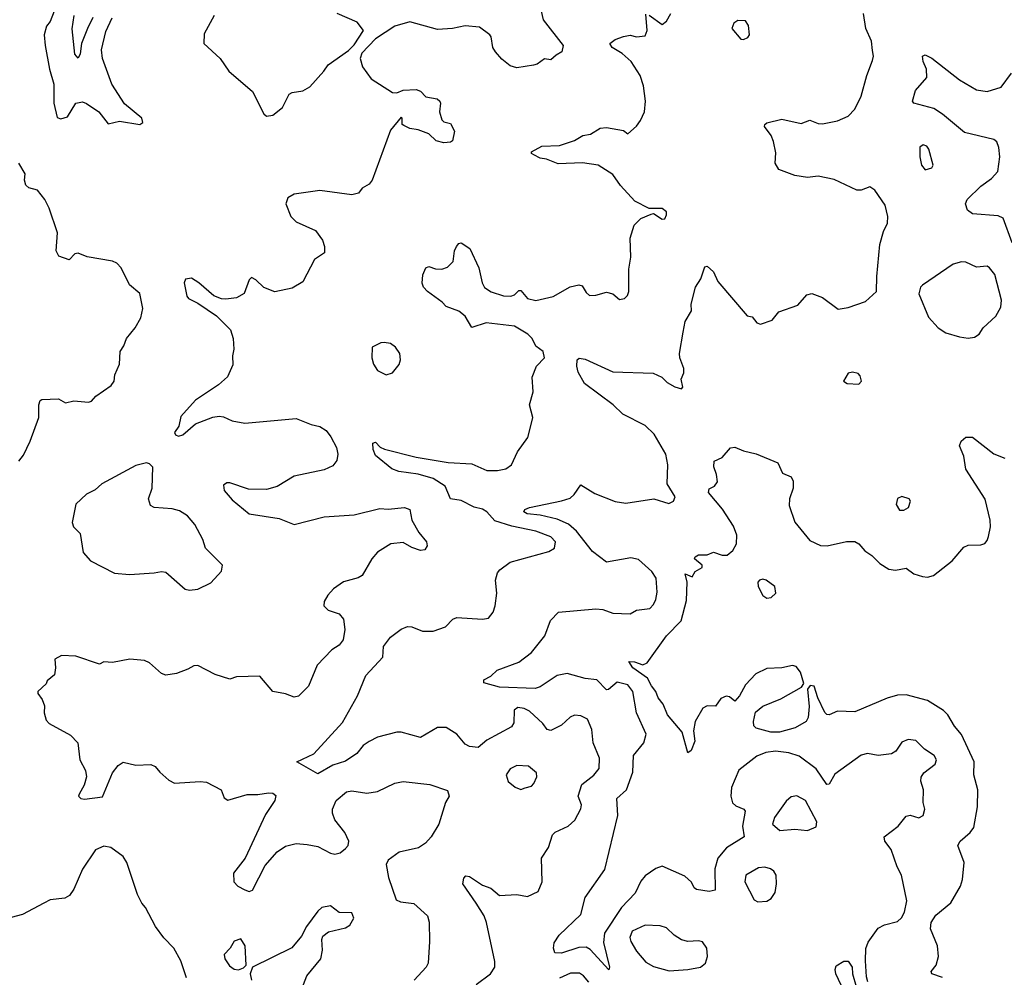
# Model space of a CAD drawing. Extents: x 1603745 to 1745082, y 385868 to 533966.
# Tile 629 of 646: x 1661982 to 1666584, y 510948 to 515426. Entities that reach past the tile are written whole.
import ezdxf

# ---------------------------------------------------------------- set-up
doc = ezdxf.new("R2010")
doc.units = 0

msp = doc.modelspace()

# ---------------------------------------------------------------- linework, layer by layer
at = {"layer": '0CON20XD'}
for points in [[(1664420, 515465), (1664429.2, 515425), (1664522.5, 515305), (1664516.7, 515275), (1664489.3, 515260.7), (1664465, 515237.5), (1664435, 515243.3), (1664401.4, 515218.6), (1664382.9, 515212.9), (1664305, 515200.6), (1664275, 515210.8), (1664235, 515241.2), (1664206.7, 515275), (1664193.3, 515295), (1664186, 515345), (1664178.8, 515355), (1664131.2, 515391.2), (1664065, 515397.1), (1664005, 515384.2), (1663935, 515380), (1663805, 515415.6), (1663735, 515395.8), (1663644.4, 515335.6), (1663581.2, 515268.8), (1663574.2, 515245), (1663584, 515205), (1663625, 515149.2), (1663725, 515086), (1663745, 515083.3), (1663775, 515096), (1663835, 515100), (1663855, 515091.2), (1663880, 515065), (1663933.3, 515055), (1663946.2, 515045), (1663948.8, 515035), (1663943.8, 514995), (1663955, 514957.5), (1663965, 514948.8), (1663995, 514940.8), (1664013.8, 514905), (1664005, 514860), (1663995, 514852.5), (1663965, 514850), (1663929.3, 514859.3), (1663895, 514892.5), (1663845, 514911.2), (1663805, 514917.5), (1663778.3, 514931.7), (1663770, 514935), (1663770, 514965), (1663765, 514970), (1663715, 514910), (1663630, 514675), (1663615, 514656.7), (1663582.3, 514637.7), (1663565.8, 514614.2), (1663535, 514606.2), (1663385, 514627.5), (1663265, 514610), (1663235, 514592.5), (1663226.7, 514565), (1663248.8, 514505), (1663275, 514480), (1663365, 514440), (1663396.7, 514395), (1663407.5, 514365), (1663407.5, 514335), (1663360, 514305), (1663305, 514200), (1663255, 514171.2), (1663175, 514153.8), (1663123.6, 514173.6), (1663085, 514210), (1663065, 514220), (1663055, 514210), (1663031.2, 514145), (1662995, 514125.7), (1662945, 514119.1), (1662925, 514120.4), (1662889.2, 514135), (1662818.8, 514195), (1662785, 514217.5), (1662757, 514213), (1662750, 514195), (1662762.7, 514132.7), (1662771.7, 514121.7), (1662815, 514100), (1662901.7, 514041.7), (1662967.5, 513975), (1662980, 513935), (1662983.3, 513885), (1662976.4, 513853.6), (1662978, 513812), (1662953.9, 513756.1), (1662911.7, 513718.3), (1662803.2, 513646.8), (1662735, 513570), (1662725.8, 513525), (1662705.6, 513495), (1662710, 513485), (1662725, 513478.5), (1662745, 513484.6), (1662803.3, 513536.7), (1662885, 513567.9), (1662915, 513571.5), (1662935, 513569.4), (1662975, 513550), (1663035, 513538.5), (1663275, 513561.3), (1663345, 513533.1), (1663385, 513524.3), (1663414, 513505), (1663435.7, 513475), (1663462.5, 513425), (1663468.6, 513395), (1663464.2, 513365), (1663445, 513340), (1663405, 513320.8), (1663265, 513291.4), (1663185, 513242.9), (1663135, 513228.6), (1663050.7, 513230.7), (1662965, 513260), (1662950.5, 513259.5), (1662935, 513250), (1662938, 513225), (1662975, 513180), (1663055, 513115.6), (1663195, 513092.7), (1663265, 513065.8), (1663405, 513100.5), (1663545, 513110), (1663665, 513140), (1663705, 513137.5), (1663780, 513145), (1663806.2, 513135), (1663814.2, 513085), (1663848.1, 513028.1), (1663883.8, 512985), (1663886.7, 512965), (1663875, 512947.5), (1663855, 512943.3), (1663815, 512957.5), (1663775, 512982), (1663716.7, 512975), (1663655, 512935.8), (1663627.8, 512905), (1663582.4, 512827.6), (1663563.8, 512816.2), (1663495, 512796.7), (1663449.2, 512765), (1663422.9, 512735), (1663405.8, 512705), (1663404, 512685), (1663423.3, 512665), (1663475, 512647.5), (1663495, 512622), (1663502.2, 512575), (1663493.6, 512526.4), (1663475, 512500.8), (1663441.2, 512478.8), (1663371.7, 512408.3), (1663331.2, 512308.8), (1663285, 512262), (1663265, 512258), (1663225, 512274.2), (1663165, 512283.8), (1663105, 512356.7), (1662995, 512353.3), (1662965, 512342), (1662895, 512363.3), (1662815, 512406.7), (1662796.1, 512403.9), (1662768.3, 512388.3), (1662715, 512368), (1662665, 512361.2), (1662645, 512368.8), (1662588.8, 512418.8), (1662565, 512430), (1662496.4, 512436.4), (1662415, 512420), (1662375, 512422.5), (1662355, 512412.5), (1662245, 512450), (1662177, 512453), (1662146.7, 512435), (1662150, 512395), (1662145, 512362.5), (1662110, 512335), (1662105, 512320), (1662067.5, 512285), (1662067.5, 512275), (1662087, 512247), (1662097.9, 512217.9), (1662096.9, 512185), (1662105, 512151.2), (1662120, 512135), (1662220, 512080), (1662253.3, 512045), (1662262.7, 511965), (1662289.6, 511915), (1662294.5, 511885.5), (1662282.7, 511847.3), (1662260, 511805), (1662257.5, 511795), (1662267.5, 511785), (1662285, 511781.4), (1662368.3, 511791.7), (1662416, 511905), (1662441.7, 511938.3), (1662465, 511954), (1662525, 511940), (1662595, 511943.3), (1662615, 511934.3), (1662636.8, 511906.8), (1662679.3, 511869.3), (1662705.4, 511855.4), (1662825, 511864.5), (1662855, 511860.6), (1662924, 511825), (1662937.9, 511787.9), (1662955, 511777.1), (1663045, 511802.5), (1663095, 511802.5), (1663145, 511810.6), (1663165, 511808.6), (1663178.9, 511798.9), (1663174.3, 511775), (1663130.5, 511709.5), (1663036.2, 511505), (1662981.1, 511435), (1662983.1, 511395), (1663001.9, 511375), (1663035, 511356.7), (1663055, 511350), (1663070, 511355), (1663129.4, 511470.6), (1663185, 511535.6), (1663225, 511561.9), (1663275, 511573.3), (1663325, 511569.5), (1663375, 511560.4), (1663435, 511528.8), (1663455, 511524.6), (1663479.2, 511530.8), (1663505, 511550.8), (1663518, 511565), (1663520, 511585), (1663501.9, 511625), (1663455.8, 511685), (1663444.3, 511715), (1663444.3, 511734.3), (1663461.9, 511775), (1663508.8, 511815), (1663535, 511820.5), (1663605, 511809.6), (1663655, 511816.4), (1663735, 511856.7), (1663775, 511864.5), (1663899.7, 511849.7), (1663981.7, 511821.7), (1663988.8, 511795), (1663972, 511765), (1663941.9, 511665), (1663905.7, 511605), (1663879.2, 511575), (1663846.7, 511553.3), (1663755, 511532.9), (1663705, 511496), (1663694.5, 511475.5), (1663705.3, 511415.3), (1663741.2, 511311.2), (1663761.3, 511301.3), (1663825, 511294), (1663888, 511235), (1663895.7, 511205.7), (1663896.9, 511115), (1663890.8, 511015), (1663882, 510995), (1663826, 510935)], [(1662143.4, 515465), (1662125, 515417.5), (1662106.7, 515395), (1662096.9, 515355), (1662100.8, 515305), (1662120.9, 515195), (1662141.2, 515125), (1662141.8, 515035), (1662157.9, 514967.9), (1662175, 514962.1), (1662205, 514971.2), (1662244.3, 515035), (1662275, 515041.1), (1662295, 515034.5), (1662351.2, 514995), (1662395, 514938.9), (1662448.5, 514951.5), (1662544.3, 514935.7), (1662558, 514945), (1662553.1, 514965), (1662472.1, 515032.1), (1662412, 515125), (1662368.7, 515245), (1662364.7, 515285), (1662385, 515370.6), (1662414.2, 515435)], [(1662324.1, 515435.9), (1662299.1, 515385), (1662270.2, 515315), (1662264.4, 515265.6), (1662255, 515246.2), (1662240, 515265), (1662226.9, 515383.1), (1662236.5, 515445)], [(1662890.8, 515445), (1662845, 515360), (1662843.3, 515315), (1662919.2, 515245), (1662960, 515185), (1663070.3, 515090.3), (1663122.5, 514985), (1663135, 514974), (1663165, 514979.2), (1663210, 515015), (1663241.7, 515078.3), (1663255, 515086), (1663305, 515093.3), (1663337.6, 515112.4), (1663404.2, 515185), (1663424.5, 515215.5), (1663518.5, 515281.5), (1663545, 515308.8), (1663588.8, 515375), (1663560, 515415), (1663466.7, 515455)], [(1664115, 510914.5), (1664181.9, 510965), (1664202.2, 510995), (1664202.4, 511022.4), (1664164.6, 511205), (1664153.2, 511235), (1664115, 511294.4), (1664054, 511385), (1664058.3, 511411.7), (1664067, 511423), (1664085, 511418.8), (1664145, 511378.9), (1664184.6, 511364.6), (1664225, 511330), (1664305, 511335.5), (1664355, 511325.6), (1664405, 511349.2), (1664424.4, 511395), (1664420.6, 511505), (1664454, 511555), (1664472.9, 511615), (1664485, 511627.1), (1664545, 511654.2), (1664576.9, 511683.1), (1664605.4, 511735.4), (1664607.3, 511755), (1664591.8, 511795), (1664609.9, 511850.1), (1664666, 511894), (1664690, 511925), (1664692.4, 511972.4), (1664662.9, 512045), (1664656.2, 512106.2), (1664636, 512155), (1664605, 512171.4), (1664575, 512174.4), (1664555.4, 512164.6), (1664515, 512127.5), (1664465, 512102.1), (1664447.4, 512107.4), (1664427.3, 512135), (1664365, 512191.9), (1664340, 512205), (1664310.7, 512209.3), (1664293.5, 512196.5), (1664292.1, 512137.9), (1664280.7, 512119.3), (1664165, 512056.9), (1664125, 512022), (1664085, 512028.1), (1664065, 512038.9), (1664025, 512085.7), (1663975, 512116), (1663935, 512116.2), (1663855, 512069.2), (1663765, 512094.3), (1663745, 512094.4), (1663655, 512070.5), (1663615, 512051.5), (1663587.4, 512032.6), (1663557.5, 511995), (1663505, 511958.8), (1663445, 511940.4), (1663375, 511899.2), (1663278, 511955), (1663356.9, 511993.1), (1663490.3, 512139.7), (1663560.6, 512265), (1663600.5, 512359.5), (1663680, 512445), (1663683.1, 512495), (1663715, 512538.8), (1663764.4, 512575.6), (1663795, 512589.2), (1663815, 512587.5), (1663865, 512566), (1663915, 512566.2), (1663972.7, 512587.3), (1664006.6, 512623.4), (1664025, 512630.6), (1664145, 512622), (1664172.7, 512627.3), (1664194.5, 512655.5), (1664204.6, 512685.4), (1664212.3, 512745), (1664205.5, 512805), (1664215, 512838.8), (1664226.2, 512853.8), (1664275, 512888.6), (1664455, 512939.2), (1664482, 512955), (1664487.1, 512985), (1664465, 513008.5), (1664395, 513034.6), (1664282, 513058), (1664202.8, 513082.8), (1664165, 513124.3), (1664145, 513137.2), (1664107, 513147), (1664045, 513177.7), (1663996.2, 513186.2), (1663970.7, 513245), (1663915, 513279.8), (1663845, 513301), (1663753.9, 513313.9), (1663722, 513325), (1663645, 513387.8), (1663633.6, 513416.4), (1663633.1, 513445), (1663645, 513450), (1663667, 513427), (1663687.9, 513417.9), (1663835, 513380), (1663985, 513354.6), (1664095, 513349.4), (1664165, 513317.5), (1664215, 513317.5), (1664255, 513326), (1664281.2, 513345), (1664309.2, 513405), (1664357.1, 513472.9), (1664368.9, 513521.1), (1664381.2, 513565), (1664365.6, 513625), (1664382, 513685), (1664377.7, 513755), (1664397.3, 513805), (1664434.6, 513845), (1664429.1, 513875), (1664395, 513898.5), (1664377.1, 513935), (1664357.8, 513955), (1664295, 513992.5), (1664162, 514008), (1664095, 513986.2), (1664065, 514038.9), (1664035, 514062.2), (1663975, 514084), (1663956.2, 514105), (1663888.8, 514155), (1663870, 514175), (1663863.9, 514193.9), (1663867, 514233), (1663880, 514265), (1663895, 514271.2), (1663925, 514260.8), (1663955, 514259.2), (1663982, 514268), (1664008.8, 514295), (1664014, 514345), (1664023.3, 514365), (1664035, 514380), (1664045, 514382.5), (1664085.7, 514355.7), (1664128.1, 514265), (1664143.8, 514195), (1664155, 514173.1), (1664185, 514152.9), (1664243.3, 514135), (1664277.4, 514132.6), (1664295, 514138.6), (1664315, 514158.9), (1664325, 514158.9), (1664355, 514122.7), (1664395, 514112.7), (1664475, 514131.8), (1664555, 514176.9), (1664595.6, 514185.6), (1664610.8, 514180.8), (1664629.5, 514149.5), (1664645, 514136.7), (1664675, 514138), (1664725, 514152.2), (1664755, 514144.2), (1664785, 514116.7), (1664808.3, 514121.7), (1664823.6, 514136.4), (1664830, 514155), (1664829.7, 514259.7), (1664838, 514315), (1664835.5, 514405), (1664854.7, 514465.3), (1664885, 514496.2), (1664933, 514517), (1664945, 514520), (1664985, 514493.8), (1664997.5, 514495), (1665005.9, 514514.1), (1665005, 514527.5), (1664985, 514543.3), (1664925, 514542.5), (1664856.7, 514576.7), (1664790.7, 514650.7), (1664755, 514702.2), (1664686.2, 514746.2), (1664613.3, 514756.7), (1664498.3, 514751.7), (1664445, 514772.9), (1664415, 514778), (1664385, 514793.3), (1664375, 514800), (1664375, 514807.5), (1664423.3, 514835), (1664505, 514837.5), (1664575, 514861.2), (1664615, 514884), (1664649.5, 514890.5), (1664695, 514918), (1664725, 514922), (1664805, 514907.5), (1664825, 514892.5), (1664865, 514927.5), (1664883.8, 514955), (1664902.9, 514995), (1664906.5, 515045), (1664897.2, 515117.2), (1664882.2, 515165), (1664840, 515230), (1664798, 515268), (1664752, 515295), (1664740, 515315), (1664765, 515333.8), (1664805, 515347.5), (1664835, 515352.9), (1664865, 515345.8), (1664905, 515350), (1664915.4, 515374.6), (1664908.3, 515451.7)], [(1665947.1, 510927.1), (1665939.9, 510949.9), (1665934.8, 511025), (1665937.7, 511082.3), (1665948.3, 511111.7), (1665995, 511177.5), (1666025, 511194.3), (1666085, 511209.2), (1666103.4, 511226.6), (1666117.4, 511252.6), (1666129.4, 511305), (1666104.4, 511425), (1666083.1, 511465), (1666055.5, 511545), (1666025.7, 511585), (1666022.5, 511605), (1666088, 511655), (1666125, 511702), (1666145, 511706), (1666185, 511693.1), (1666205.7, 511705), (1666212.9, 511735), (1666205.6, 511765), (1666207.3, 511825), (1666194.4, 511865), (1666196.3, 511883.7), (1666207.5, 511905), (1666260.8, 511945), (1666266.9, 511965), (1666255.8, 511985), (1666211.4, 512015), (1666171.2, 512055), (1666135, 512060.6), (1666105, 512047.5), (1666078, 512005), (1666056.3, 511993.7), (1665995.4, 511985.4), (1665945, 511994.5), (1665915, 511986.7), (1665792.6, 511897.4), (1665765, 511851.2), (1665755, 511850), (1665705, 511923.5), (1665625, 511982.3), (1665577.6, 511997.6), (1665514.8, 512005.2), (1665469.9, 512000.1), (1665427.1, 511982.9), (1665343.6, 511916.4), (1665308.6, 511835), (1665306.8, 511795), (1665314.1, 511764.1), (1665329.4, 511749.4), (1665366.2, 511735), (1665372.5, 511725), (1665360.9, 511655), (1665368, 511605), (1665285.9, 511554.1), (1665246, 511505), (1665231.2, 511455), (1665232.5, 511355), (1665205, 511350), (1665145, 511359.2), (1665135, 511366.7), (1665122.7, 511392.7), (1665090.4, 511420.4), (1664985, 511468.5), (1664955, 511456.2), (1664905, 511423.1), (1664885, 511397.5), (1664858.2, 511341.8), (1664795.2, 511274.8), (1664714.8, 511155.2), (1664710.8, 511110.8), (1664739.2, 510995), (1664736.2, 510983.8), (1664648.2, 511078.2), (1664629.4, 511089.4), (1664595, 511088), (1664515, 511060.8), (1664483, 511063), (1664476.7, 511085), (1664480.5, 511109.5), (1664503.3, 511145), (1664605, 511242.5), (1664625, 511322), (1664717.4, 511452.6), (1664777.1, 511705), (1664772.9, 511785), (1664818.1, 511825), (1664847.8, 511907.8), (1664850.8, 511985), (1664899.4, 512045), (1664909.6, 512085), (1664865.7, 512185), (1664848.6, 512285), (1664825, 512315.3), (1664775, 512327.7), (1664735, 512293.5), (1664725, 512291.8), (1664679.1, 512339.1), (1664625, 512345.3), (1664541.4, 512368.6), (1664495, 512359.5), (1664415, 512305.6), (1664390.9, 512299.1), (1664224.3, 512304.3), (1664151.2, 512325), (1664151.4, 512338.6), (1664184.4, 512355.6), (1664214.2, 512385), (1664315, 512421.8), (1664375, 512466.7), (1664436.5, 512545), (1664462.9, 512617.1), (1664500, 512655), (1664675, 512671.8), (1664708.3, 512668.3), (1664755, 512651.1), (1664835, 512648), (1664865, 512665.6), (1664926.7, 512673.3), (1664945, 512691.4), (1664955.3, 512714.7), (1664961.2, 512748.8), (1664957.5, 512815), (1664937.5, 512845), (1664875, 512902.4), (1664839.1, 512909.1), (1664725, 512888.9), (1664659.3, 512939.3), (1664585, 513034.7), (1664546.6, 513066.6), (1664495, 513089.6), (1664415, 513108.5), (1664354, 513115), (1664339.2, 513125), (1664343.8, 513135), (1664365, 513145.6), (1664514.3, 513175.7), (1664555, 513189.2), (1664574, 513205), (1664605, 513251.2), (1664670.2, 513210.2), (1664765, 513173.5), (1664815, 513165.6), (1664945.6, 513185.6), (1665016.1, 513163.9), (1665037.5, 513175), (1665046.2, 513195), (1665008, 513255), (1665012.1, 513345), (1665002.2, 513395), (1664947.3, 513487.3), (1664905, 513528.8), (1664800.9, 513580.9), (1664755.7, 513625.7), (1664622.5, 513725), (1664593, 513777), (1664585.8, 513805), (1664587.5, 513835), (1664596.7, 513843.3), (1664625, 513838.9), (1664755, 513780), (1664942.5, 513772.5), (1664983.3, 513755), (1665008.6, 513728.6), (1665045, 513708.8), (1665075, 513700), (1665081.7, 513708.3), (1665073.3, 513745), (1665085.8, 513774.2), (1665087.1, 513795), (1665067.5, 513845), (1665065.7, 513865), (1665082.5, 513965), (1665093.3, 514015), (1665122, 514065), (1665121.4, 514095), (1665141.4, 514175), (1665166.2, 514213.8), (1665185, 514270), (1665195, 514273.3), (1665225, 514246.2), (1665245, 514201.2), (1665381.7, 514041.7), (1665405, 514036), (1665428.3, 514008.3), (1665445, 514002), (1665498.8, 514021.2), (1665530.5, 514059.5), (1665619.7, 514090.3), (1665661.2, 514138.8), (1665685, 514146.2), (1665735, 514126.7), (1665807, 514073), (1665855, 514080), (1665935, 514108.8), (1665986.7, 514155), (1665989.2, 514225), (1666003.1, 514375), (1666019.4, 514435), (1666038.1, 514475), (1666040, 514505), (1666027.9, 514557.9), (1665978.8, 514628.8), (1665955, 514643.8), (1665915, 514629.2), (1665895, 514628.1), (1665788.5, 514678.5), (1665715, 514694.5), (1665665, 514688.1), (1665605, 514698), (1665530, 514725), (1665512.5, 514755), (1665517, 514803), (1665505.8, 514855.8), (1665494.1, 514884.1), (1665463.9, 514926.1), (1665464.2, 514935.8), (1665475, 514943.3), (1665545, 514961.2), (1665635, 514940.8), (1665675, 514956.2), (1665715, 514940), (1665735, 514939.2), (1665805, 514953.5), (1665854.7, 514975.3), (1665885, 515007.1), (1665915, 515068), (1665941.1, 515165), (1665968.6, 515235), (1665972.5, 515255), (1665968.3, 515281.7), (1665962.9, 515325), (1665936.7, 515385), (1665926.7, 515455)], [(1664925, 515446.9), (1664985, 515403.1), (1665005, 515418.8), (1665025.8, 515455)], [(1665365, 515333.3), (1665385, 515343.3), (1665393.3, 515355), (1665389.3, 515399.3), (1665375, 515420), (1665338.3, 515421.7), (1665320.7, 515409.3), (1665310, 515385), (1665353.3, 515335), (1665365, 515333.3)], [(1666621.7, 514381.7), (1666578.5, 514498.5), (1666555, 514508.5), (1666435, 514517.9), (1666412.2, 514535), (1666403.6, 514565), (1666411.4, 514585), (1666475, 514646.7), (1666525, 514683.3), (1666553.4, 514716.6), (1666563.8, 514785), (1666558.3, 514828.2), (1666549.1, 514855), (1666535.3, 514865.3), (1666397.7, 514897.7), (1666295, 514984.7), (1666255, 515010.8), (1666160.8, 515035), (1666155.7, 515045), (1666169.2, 515095), (1666221.8, 515155), (1666220.6, 515195), (1666205, 515230), (1666202.5, 515255), (1666215, 515262), (1666245, 515246), (1666374.4, 515144.4), (1666455, 515097.4), (1666505, 515090.7), (1666569.1, 515110.9), (1666618.5, 515175)], [(1666215, 514724.3), (1666245, 514733.3), (1666252.5, 514745), (1666230.8, 514820.8), (1666222.5, 514835), (1666205, 514840), (1666190, 514830), (1666188.8, 514785), (1666196.7, 514745), (1666215, 514724.3)], [(1661978.3, 513361.7), (1661999.7, 513390.3), (1662031.2, 513455), (1662071.2, 513565), (1662071.2, 513625), (1662077.5, 513645), (1662085, 513650), (1662163.6, 513653.6), (1662196.4, 513633.6), (1662235, 513643.3), (1662303, 513637), (1662318.3, 513641.7), (1662337.5, 513665), (1662410, 513715), (1662423.3, 513735), (1662426.7, 513765), (1662448, 513815), (1662451.2, 513875), (1662469.5, 513900.5), (1662481.2, 513935), (1662521.2, 513985), (1662547.9, 514032.1), (1662557.1, 514075), (1662544.3, 514145), (1662495.5, 514185.5), (1662456, 514265), (1662436.6, 514286.6), (1662415, 514296.7), (1662296.9, 514316.9), (1662255, 514333.8), (1662239.3, 514330.7), (1662213, 514303), (1662165, 514320), (1662152.9, 514345), (1662158.7, 514428.7), (1662119.2, 514545), (1662099.2, 514585), (1662065, 514628.8), (1662025, 514640), (1662011.3, 514651.3), (1662003.8, 514675), (1662006.9, 514705), (1661978, 514755)], [(1666415, 513936.2), (1666445, 513941.2), (1666466.2, 513955), (1666486.2, 513985), (1666545, 514038.8), (1666568.7, 514081.3), (1666571.8, 514115), (1666539.4, 514235), (1666515, 514266), (1666503.6, 514273.6), (1666455, 514269.2), (1666405, 514291.9), (1666385, 514294.3), (1666345, 514282.5), (1666201.2, 514185), (1666192, 514175), (1666184.1, 514144.1), (1666230, 514035), (1666274.5, 513984.5), (1666311.3, 513961.3), (1666375, 513942.5), (1666415, 513936.2)], [(1663695, 513766), (1663725, 513773.8), (1663755, 513813.3), (1663762.5, 513835), (1663759.2, 513865), (1663738.8, 513895), (1663715, 513911.2), (1663685, 513916.2), (1663670, 513915), (1663630, 513895), (1663627.5, 513845), (1663636.2, 513815), (1663653.8, 513785), (1663695, 513766)], [(1665905, 513722.2), (1665917.5, 513735), (1665910.7, 513760.7), (1665901.7, 513771.7), (1665875, 513777.5), (1665855, 513772.5), (1665833.3, 513735), (1665850, 513725), (1665905, 513722.2)], [(1666295, 510947.5), (1666246.2, 510965), (1666242.5, 510975), (1666266.2, 511005), (1666276, 511045), (1666272, 511095), (1666239.8, 511175), (1666241.9, 511205), (1666265, 511239.5), (1666335, 511295.7), (1666379.2, 511375), (1666388.3, 511405), (1666396.8, 511485), (1666367.5, 511565), (1666378, 511585), (1666425, 511625.8), (1666441.5, 511648.5), (1666458.8, 511745), (1666460, 511825), (1666441.9, 511895), (1666443.2, 511955), (1666383.8, 512083.8), (1666352.1, 512122.1), (1666320.9, 512175), (1666299.4, 512195), (1666225, 512241.8), (1666125, 512268.7), (1666085, 512266.8), (1666036.5, 512253.5), (1665885, 512190), (1665805, 512192.5), (1665765, 512175.7), (1665755, 512176.9), (1665745, 512187.1), (1665713.4, 512255), (1665695, 512310), (1665677, 512313), (1665663.8, 512296.2), (1665671.9, 512215), (1665666.9, 512163.1), (1665658.9, 512145), (1665606.2, 512115), (1665533.8, 512095), (1665493.7, 512093.7), (1665423.8, 512113.8), (1665413.3, 512123.3), (1665411.4, 512145), (1665422, 512188), (1665455, 512216.7), (1665539.5, 512250.5), (1665636.7, 512305), (1665648, 512322), (1665631.9, 512375), (1665611.9, 512401.9), (1665595, 512406.6), (1665545, 512395.6), (1665475, 512392), (1665422.8, 512367.2), (1665375, 512315.4), (1665346.4, 512263.6), (1665325, 512240), (1665299.6, 512259.6), (1665285, 512263.2), (1665258.9, 512251.1), (1665235, 512216.2), (1665195, 512216.9), (1665175, 512206.7), (1665139.3, 512145), (1665130.9, 512100.9), (1665137.5, 512052.5), (1665120.7, 512009.3), (1665105, 511997.5), (1665078.5, 512095), (1665010, 512175), (1664990, 512225), (1664966.2, 512255), (1664956.2, 512285), (1664935, 512311.2), (1664917.1, 512347.1), (1664847.5, 512395), (1664830, 512425), (1664855, 512424), (1664895, 512408.6), (1664915, 512418), (1665005.5, 512544.5), (1665074.2, 512615), (1665099.5, 512710.5), (1665101.2, 512795), (1665093.3, 512835), (1665125, 512820), (1665140, 512845), (1665172.5, 512865), (1665172.5, 512875), (1665136.7, 512905), (1665140, 512915), (1665155, 512923.8), (1665195, 512924.2), (1665225, 512935.8), (1665265, 512921.4), (1665288.3, 512921.7), (1665315, 512943.3), (1665332.7, 512975), (1665333.4, 513015), (1665317.8, 513057.8), (1665267.3, 513137.3), (1665200.9, 513215), (1665205, 513232), (1665230, 513245), (1665243.3, 513265), (1665239.3, 513299.3), (1665226.2, 513335), (1665228.8, 513361.2), (1665265, 513378), (1665305, 513424.4), (1665325, 513427.5), (1665365, 513410), (1665425, 513396.2), (1665525, 513353.8), (1665548, 513305), (1665588.1, 513288.1), (1665598.1, 513268.1), (1665597.8, 513235), (1665580.8, 513185), (1665578, 513155), (1665605, 513075.7), (1665675, 512990), (1665725, 512967.1), (1665756.3, 512966.3), (1665846.7, 512986.7), (1665885, 512985.6), (1665905, 512975.7), (1665932, 512942), (1665965, 512921.2), (1666003.2, 512883.2), (1666045, 512855.8), (1666075, 512851.9), (1666125, 512860.8), (1666161.9, 512835), (1666201.7, 512821.7), (1666225, 512819.7), (1666252.6, 512827.4), (1666340.8, 512895), (1666395, 512960), (1666415, 512968.6), (1666475, 512970.8), (1666492.9, 512977.1), (1666505, 512990), (1666510.9, 513009.1), (1666519.5, 513055), (1666518.2, 513085), (1666495, 513183.3), (1666404.6, 513324.6), (1666394.5, 513385), (1666375, 513432.5), (1666382.9, 513455), (1666405, 513474.5), (1666435, 513474.4), (1666535, 513396.2), (1666587.5, 513375)], [(1662775, 512758), (1662815, 512762.5), (1662875, 512792), (1662925, 512847.5), (1662930, 512875), (1662851.2, 512955), (1662837.5, 512995), (1662800, 513065), (1662765.6, 513105.6), (1662729.7, 513129.7), (1662695, 513138.6), (1662610, 513145), (1662593.8, 513155), (1662583.8, 513185), (1662600.8, 513235), (1662603.6, 513333.6), (1662589.5, 513349.5), (1662575, 513353.8), (1662525, 513342), (1662366, 513255), (1662335, 513228.1), (1662295, 513208), (1662245, 513160), (1662227.5, 513075), (1662233.8, 513055), (1662263.9, 513023.9), (1662278.8, 512935), (1662313.3, 512895), (1662425, 512837.5), (1662495, 512831.4), (1662610.8, 512839.2), (1662645, 512846.2), (1662665, 512843.3), (1662755, 512763.3), (1662775, 512758)], [(1666115, 513132.5), (1666136.7, 513145), (1666146.2, 513175), (1666140, 513185), (1666105, 513196.7), (1666085, 513187.5), (1666079.3, 513159.3), (1666095, 513132.5), (1666115, 513132.5)], [(1665475, 512721.2), (1665495, 512723.3), (1665516.2, 512745), (1665512, 512775), (1665471.2, 512805), (1665455, 512809.4), (1665440, 512805), (1665432.5, 512795), (1665434.4, 512775), (1665455, 512733.8), (1665475, 512721.2)], [(1664325, 511826.2), (1664345, 511833.8), (1664375, 511842), (1664385, 511853.8), (1664400, 511885), (1664398, 511905), (1664360, 511935), (1664305, 511938.5), (1664275, 511923.1), (1664255.7, 511895), (1664265, 511863.3), (1664297.3, 511837.3), (1664325, 511826.2)], [(1665665, 511634.2), (1665705, 511652.5), (1665708, 511675), (1665654.4, 511775), (1665615, 511796.5), (1665587.6, 511792.4), (1665565, 511771.9), (1665510.6, 511695), (1665500.6, 511665), (1665535, 511634.4), (1665605, 511641.1), (1665665, 511634.2)], [(1662761.2, 510945), (1662735.8, 511025.8), (1662702, 511085), (1662655, 511133.3), (1662616.7, 511185), (1662570, 511275), (1662553.3, 511295), (1662533.3, 511335), (1662482, 511485), (1662465, 511513.3), (1662407.5, 511555), (1662375, 511560.8), (1662335.7, 511544.3), (1662275.5, 511454.5), (1662235, 511360), (1662215, 511331.2), (1662192.3, 511317.7), (1662125, 511310.8), (1662094.4, 511295.6), (1661995, 511242.5), (1661895, 511216)], [(1665431.7, 511301.7), (1665475, 511304.3), (1665495, 511316.2), (1665514, 511345), (1665520, 511385), (1665517.5, 511425), (1665507.1, 511445), (1665491.2, 511455), (1665465, 511463.1), (1665435, 511460.8), (1665375.8, 511425), (1665371.5, 511395), (1665415, 511310), (1665431.7, 511301.7)], [(1663277, 510833), (1663324.2, 510955), (1663389.2, 511035), (1663398, 511075), (1663394, 511125), (1663399.5, 511140.5), (1663425, 511161.2), (1663505, 511178.8), (1663525, 511191.2), (1663543.8, 511225), (1663535, 511250), (1663475, 511251.2), (1663435, 511282.5), (1663395, 511273.8), (1663375, 511256.7), (1663322.5, 511185), (1663298.7, 511141.3), (1663253.4, 511086.6), (1663070, 510995), (1663060, 510965), (1663066.2, 510935)], [(1665017.9, 510977.9), (1665105, 510984.4), (1665165, 510996.2), (1665188, 511015), (1665197.5, 511045), (1665193.8, 511085), (1665173.6, 511113.6), (1665155, 511118.8), (1665105, 511115.6), (1665075, 511123.1), (1665040.8, 511145), (1665005, 511179.4), (1664975, 511188.6), (1664905, 511191.5), (1664845, 511163.8), (1664833.3, 511135), (1664838.1, 511115), (1664865, 511070.8), (1664909.1, 511019.1), (1664945, 510998.9), (1665017.9, 510977.9)], [(1663005, 510983.3), (1663028.3, 510991.7), (1663040, 511005), (1663036.2, 511095), (1663015, 511127.5), (1662985, 511116.7), (1662965.8, 511084.2), (1662937.5, 511055), (1662941.2, 511035), (1662962.3, 511002.3), (1662985, 510986.7), (1663005, 510983.3)], [(1665855, 510865.5), (1665835, 510884.6), (1665797.6, 510965), (1665793.5, 510985), (1665797.8, 511002.2), (1665835, 511023.8), (1665855, 511022.9), (1665873.3, 510995), (1665874.8, 510965), (1665891.6, 510905), (1665887.6, 510882.4), (1665875, 510868.9), (1665855, 510865.5)], [(1664641.8, 510925), (1664617.5, 510955), (1664598.3, 510968.3), (1664557, 510967), (1664505, 510944)]]:
    msp.add_lwpolyline(points, dxfattribs=at)

doc.saveas('drawing.dxf')
